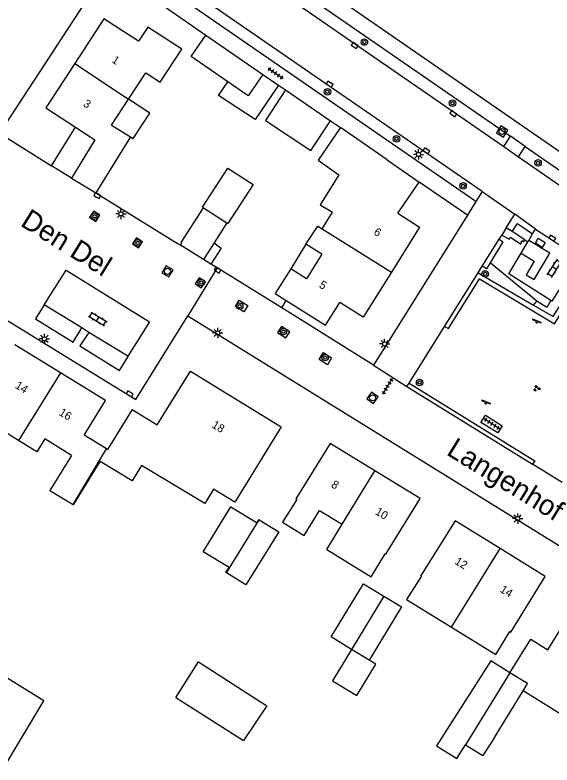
# Model space of a CAD drawing. Extents: x 136000 to 141014, y 402000 to 403500.
# Drawn here: x 138112.2 to 138178, y 402589.8 to 402681.7 of the extents above; entities that cross this region are included whole.
import ezdxf

# ---------------------------------------------------------------- set-up
doc = ezdxf.new("R2010")
doc.units = 0
for name, color, linetype in [('gg-afsc-erfafscheiding', 7, 'Continuous'), ('gg-afsc-muur', 7, 'Continuous'), ('gg-anno-huisnummerreeks BGT', 7, 'Continuous'), ('gg-anno-openbare ruimte label', 7, 'Continuous'), ('gg-bbg-bijgebouw', 7, 'Continuous'), ('gg-bbg-gedigitaliseerde bebouwing', 7, 'Continuous'), ('gg-bbg-gedigitaliseerde bijgebouw', 7, 'Continuous'), ('gg-bbg-hoofdgebouw', 7, 'Continuous'), ('gg-bbg-luifel en loopbrug', 7, 'Continuous'), ('gg-bbg-tussenscheiding', 7, 'Continuous'), ('gg-knt-verharding', 7, 'Continuous'), ('gg-knt-verharding nz', 7, 'Continuous'), ('gg-kwrk-gemaal', 7, 'Continuous'), ('gt-grn-groengrens', 7, 'Continuous'), ('gt-grn-weggrens', 7, 'Continuous'), ('gt-symb-boom', 7, 'Continuous'), ('gt-symb-groenvak', 7, 'Continuous'), ('gt-symb-klinker verharding', 7, 'Continuous'), ('gt-symb-kolk', 7, 'Continuous'), ('gt-symb-lichtmast', 7, 'Continuous'), ('gt-symb-rioolschacht', 7, 'Continuous'), ('gt-symb-speelvoorziening', 7, 'Continuous'), ('gt-symb-tegel verharding', 7, 'Continuous')]:
    doc.layers.add(name, color=color, linetype=linetype)

# ---------------------------------------------------------------- blocks, each defined once
blk = doc.blocks.new('gt0-KOLK')
at = {"layer": 'gt-symb-kolk'}
blk.add_lwpolyline([(0, 0), (0.375, 0), (0.375, 0.4), (-0.375, 0.4), (-0.375, 0), (0, 0)], dxfattribs=at)
blk = doc.blocks.new('gt0-TEG1')
at = {"layer": 'gt-symb-tegel verharding'}
for p, q in [((-1.125, 0), (1.125, 0)), ((-0.9, -0.25), (-0.9, 0.25)), ((-0.45, -0.25), (-0.45, 0.25)), ((0, -0.25), (0, 0.25)), ((0.45, -0.25), (0.45, 0.25)), ((0.9, -0.25), (0.9, 0.25))]:
    blk.add_line(p, q, dxfattribs=at)
blk = doc.blocks.new('gt0-BOOM')
at = {"layer": 'gt-symb-boom'}
for radius in [0.4, 0.2]:
    blk.add_circle((0, 0), radius, dxfattribs=at)
blk = doc.blocks.new('gt0-KL1')
at = {"layer": 'gt-symb-klinker verharding'}
for p, q in [((-1.15, 0.3), (1.15, 0.3)), ((-1, -0.3), (-1, 0.3)), ((-0.5, 0.3), (-0.5, 0.45)), ((0, -0.3), (0, 0.3)), ((0.5, 0.3), (0.5, 0.45)), ((1, -0.3), (1, 0.3)), ((-1.15, -0.3), (1.15, -0.3)), ((-0.5, -0.45), (-0.5, -0.3)), ((0.5, -0.45), (0.5, -0.3))]:
    blk.add_line(p, q, dxfattribs=at)
blk = doc.blocks.new('gt0-LMAST')
at = {"layer": 'gt-symb-lichtmast'}
for p, q in [((-0.182, 0.173), (-0.447, 0.438)), ((-0.005, 0.246), (-0.005, 0.621)), ((0.172, 0.173), (0.437, 0.438)), ((-0.255, -0.004), (-0.63, -0.004)), ((-0.182, -0.181), (-0.447, -0.446)), ((-0.005, -0.254), (-0.005, -0.629)), ((0.437, -0.446), (0.172, -0.181)), ((0.245, -0.004), (0.62, -0.004))]:
    blk.add_line(p, q, dxfattribs=at)
blk.add_circle((-0.005, -0.004), 0.25, dxfattribs=at)
blk = doc.blocks.new('gt0-RS')
at = {"layer": 'gt-symb-rioolschacht'}
blk.add_lwpolyline([(-0.5, -0.5), (0.5, -0.5), (0.5, 0.5), (-0.5, 0.5)], close=True, dxfattribs=at)
blk.add_circle((0, 0), 0.375, dxfattribs=at)
blk = doc.blocks.new('gt0-SV')
at = {"layer": 'gt-symb-speelvoorziening'}
for p, q in [((-0.477, 0.255), (-0.08, 0.096)), ((0.542, -0.076), (-0.449, 0.324)), ((0.125, 0.014), (0.515, -0.143))]:
    blk.add_line(p, q, dxfattribs=at)
for centre, radius, start, end in [((-0.466, 0.291), 0.0369, 63.6251, 252.66016), ((-0.002, -0.005), 0.128, 127.68665, 8.59861), ((0.531, -0.111), 0.0363, 243.50852, 72.54358)]:
    blk.add_arc(centre, radius, start, end, dxfattribs=at)
blk = doc.blocks.new('gt0-GRVAK')
at = {"layer": 'gt-symb-groenvak'}
for p, q in [((-0.11, 0.189), (-0.228, 0.24)), ((-0.182, 0.153), (0.088, 0.153)), ((-0.091, 0.211), (-0.156, 0.322)), ((-0.047, 0.214), (-0.047, 0.393)), ((-0.004, 0.211), (0.061, 0.322)), ((0.015, 0.189), (0.133, 0.24)), ((0.262, -0.052), (0.197, 0.059)), ((0.305, -0.049), (0.305, 0.13)), ((0.349, -0.052), (0.414, 0.059)), ((-0.245, -0.228), (-0.363, -0.177)), ((-0.318, -0.264), (-0.047, -0.264)), ((-0.226, -0.206), (-0.291, -0.095)), ((-0.183, -0.203), (-0.183, -0.024)), ((-0.139, -0.206), (-0.074, -0.095)), ((-0.12, -0.228), (-0.002, -0.177)), ((0.243, -0.074), (0.125, -0.023)), ((0.17, -0.11), (0.441, -0.11)), ((0.368, -0.074), (0.486, -0.023))]:
    blk.add_line(p, q, dxfattribs=at)

msp = doc.modelspace()

# ---------------------------------------------------------------- linework, layer by layer
at = {"layer": 'gg-afsc-erfafscheiding'}
for p, q in [((138122.13, 402659.91), (138132.204, 402653.679)), ((138136.992, 402650.71), (138136.229, 402651.183)), ((138144.894, 402645.817), (138136.992, 402650.71)), ((138144.894, 402645.817), (138145.45, 402646.717))]:
    msp.add_line(p, q, dxfattribs=at)
msp.add_lwpolyline([(138136.612, 402653.769), (138137.462, 402653.122), (138136.229, 402651.183)], dxfattribs=at)
at = {"layer": 'gg-afsc-muur'}
for p, q in [((138144.515, 402673.113), (138145.36, 402672.532)), ((138150.858, 402668.75), (138152.08, 402667.91)), ((138132.204, 402653.679), (138132.484, 402653.482))]:
    msp.add_line(p, q, dxfattribs=at)
at = {"layer": 'gg-bbg-bijgebouw'}
for p, q in [((138135.61, 402679.25), (138142.6, 402674.43)), ((138135.18, 402658.142), (138135.296, 402658.067)), ((138135.296, 402658.067), (138138.158, 402656.22)), ((138138.158, 402656.22), (138138.278, 402656.143)), ((138172.857, 402601.1), (138170.505, 402602.549))]:
    msp.add_line(p, q, dxfattribs=at)
for points in [[(138138.299, 402673.51), (138133.8, 402676.61), (138135.61, 402679.25)], [(138142.6, 402674.43), (138140.78, 402671.8), (138138.299, 402673.51)]]:
    msp.add_lwpolyline(points, dxfattribs=at)
at = {"layer": 'gg-bbg-gedigitaliseerde bebouwing'}
for p, q in [((138124.062, 402668.189), (138126.143, 402671.371)), ((138124.062, 402668.189), (138126.37, 402666.788)), ((138126.37, 402666.788), (138122.13, 402659.91)), ((138149.615, 402658.459), (138151.112, 402657.53)), ((138149.839, 402655.491), (138151.112, 402657.53)), ((138149.832, 402652.375), (138147.87, 402653.6)), ((138112.636, 402629.556), (138110.407, 402630.931)), ((138150.418, 402616.207), (138152.304, 402619.287)), ((138160.192, 402610.053), (138165.709, 402606.671)), ((138165.709, 402606.671), (138171.132, 402603.346))]:
    msp.add_line(p, q, dxfattribs=at)
for points in [[(138126.143, 402671.371), (138128.26, 402674.606), (138129.995, 402673.47), (138132.64, 402677.52)], [(138147.87, 402653.6), (138149.327, 402655.826), (138149.839, 402655.491)], [(138149.832, 402652.375), (138147.937, 402649.384), (138146.003, 402650.609)], [(138144.81, 402631.25), (138139.135, 402621.994), (138136.556, 402623.576), (138135.488, 402621.831), (138127.73, 402626.488), (138126.575, 402624.606), (138122.672, 402627)], [(138119.153, 402627.734), (138115.865, 402629.762), (138114.883, 402628.171), (138112.636, 402629.556)], [(138150.841, 402629.21), (138146.645, 402622.397), (138146.73, 402622.345), (138145.004, 402619.542), (138147.646, 402617.915), (138149.54, 402620.99), (138152.304, 402619.287)], [(138119.153, 402627.734), (138116.507, 402623.444), (138119.328, 402621.704)], [(138119.328, 402621.704), (138119.384, 402621.67), (138122.672, 402627)], [(138150.418, 402616.207), (138155.843, 402612.866), (138157.575, 402615.678), (138157.66, 402615.626), (138161.85, 402622.43)], [(138174.464, 402598.897), (138175.008, 402599.786), (138172.857, 402601.1)], [(138180.136, 402595.687), (138179.994, 402595.459), (138174.464, 402598.897)]]:
    msp.add_lwpolyline(points, dxfattribs=at)
at = {"layer": 'gg-bbg-gedigitaliseerde bijgebouw'}
for p, q in [((138155.591, 402602.65), (138153.447, 402603.957)), ((138170.956, 402593.155), (138174.464, 402598.897)), ((138131.938, 402598.078), (138140.195, 402592.78)), ((138170.956, 402593.155), (138169.539, 402590.94)), ((138167.419, 402592.25), (138169.539, 402590.94))]:
    msp.add_line(p, q, dxfattribs=at)
for points in [[(138135.18, 402658.142), (138138.281, 402662.949), (138141.379, 402660.95), (138138.278, 402656.143)], [(138138.13, 402613.321), (138138.062, 402613.363), (138138.439, 402613.977), (138135.28, 402615.917), (138138.669, 402621.435), (138141.873, 402619.468), (138142.115, 402619.861), (138142.143, 402619.844)], [(138142.143, 402619.844), (138144.527, 402618.379), (138140.519, 402611.854), (138138.13, 402613.321)], [(138153.447, 402603.957), (138150.948, 402605.48), (138154.921, 402611.998), (138157.423, 402610.473)], [(138157.423, 402610.473), (138159.564, 402609.168), (138155.591, 402602.65)], [(138092.655, 402587.691), (138105.149, 402579.982), (138115.759, 402597.654), (138103.478, 402605.232), (138092.655, 402587.691)], [(138131.938, 402598.078), (138134.721, 402602.416), (138143.083, 402597.05), (138140.195, 402592.78)], [(138170.505, 402602.549), (138163.854, 402592.157), (138166.341, 402590.566), (138167.419, 402592.25)]]:
    msp.add_lwpolyline(points, dxfattribs=at)
at = {"layer": 'gg-bbg-hoofdgebouw'}
for p, q in [((138157.82, 402663.94), (138152.08, 402667.91)), ((138157.82, 402663.94), (138161.756, 402661.22)), ((138119.15, 402661.719), (138122.13, 402659.91)), ((138159.104, 402657.401), (138161.756, 402661.22)), ((138117.782, 402637.864), (138112.21, 402641.3)), ((138123.32, 402634.45), (138117.782, 402637.864)), ((138156.316, 402625.838), (138150.841, 402629.21)), ((138161.85, 402622.43), (138156.316, 402625.838)), ((138171.651, 402616.308), (138166.14, 402619.72)), ((138177.17, 402612.89), (138171.651, 402616.308))]:
    msp.add_line(p, q, dxfattribs=at)
for points in [[(138132.64, 402677.52), (138128.48, 402680.22), (138127.35, 402678.48), (138123.12, 402681.23), (138119.555, 402675.78)], [(138119.555, 402675.78), (138115.99, 402670.33), (138119.621, 402667.958)], [(138119.621, 402667.958), (138121.99, 402666.41), (138119.15, 402661.719)], [(138152.08, 402667.91), (138149.362, 402663.905), (138151.878, 402662.106), (138149.615, 402658.459)], [(138159.104, 402657.401), (138161.78, 402655.72), (138158.335, 402650.2)], [(138146.003, 402650.609), (138144.08, 402647.574), (138145.45, 402646.717)], [(138158.335, 402650.2), (138154.89, 402644.68), (138152, 402646.489)], [(138145.45, 402646.717), (138150.259, 402643.708), (138152, 402646.489)], [(138126.56, 402633.35), (138129.62, 402631.47), (138133.71, 402638.06), (138144.81, 402631.25)], [(138123.416, 402628.535), (138120.676, 402630.211), (138123.32, 402634.45)], [(138126.56, 402633.35), (138123.553, 402628.451), (138123.416, 402628.535)], [(138166.14, 402619.72), (138161.908, 402612.931), (138161.964, 402612.896), (138160.192, 402610.053)], [(138171.132, 402603.346), (138172.863, 402606.141), (138172.966, 402606.077), (138177.17, 402612.89)], [(138172.857, 402601.1), (138175.408, 402605.201), (138177.486, 402603.895), (138181.44, 402610.23)]]:
    msp.add_lwpolyline(points, dxfattribs=at)
at = {"layer": 'gg-bbg-luifel en loopbrug'}
for p, q in [((138142.6, 402674.43), (138144.515, 402673.113)), ((138145.36, 402672.532), (138150.858, 402668.75)), ((138116.702, 402663.231), (138119.621, 402667.958)), ((138119.15, 402661.719), (138116.702, 402663.231)), ((138138.158, 402656.22), (138136.612, 402653.769)), ((138135.295, 402651.756), (138132.484, 402653.482)), ((138136.612, 402653.769), (138135.295, 402651.756)), ((138147.87, 402653.6), (138146.003, 402650.609))]:
    msp.add_line(p, q, dxfattribs=at)
for points in [[(138144.515, 402673.113), (138141.63, 402668.91), (138137.157, 402671.853), (138138.299, 402673.51)], [(138145.36, 402672.532), (138142.891, 402668.757), (138148.474, 402665.105), (138150.858, 402668.75)], [(138126.37, 402666.788), (138126.703, 402666.586), (138128.745, 402669.669), (138126.143, 402671.371)], [(138132.484, 402653.482), (138132.67, 402653.766), (138132.569, 402653.831), (138135.296, 402658.067)], [(138153.447, 402603.957), (138151.103, 402600.116), (138154.091, 402598.293), (138156.435, 402602.135), (138155.591, 402602.65)]]:
    msp.add_lwpolyline(points, dxfattribs=at)
at = {"layer": 'gg-bbg-tussenscheiding'}
for p, q in [((138119.555, 402675.78), (138126.143, 402671.371)), ((138149.839, 402655.491), (138158.335, 402650.2)), ((138117.782, 402637.864), (138112.636, 402629.556)), ((138119.328, 402621.704), (138123.416, 402628.535)), ((138152.304, 402619.287), (138156.316, 402625.838)), ((138138.13, 402613.321), (138142.143, 402619.844)), ((138165.709, 402606.671), (138171.651, 402616.308)), ((138157.423, 402610.473), (138153.447, 402603.957)), ((138172.857, 402601.1), (138167.419, 402592.25))]:
    msp.add_line(p, q, dxfattribs=at)
at = {"layer": 'gg-knt-verharding'}
for p, q in [((138189.26, 402657.8), (138103.65, 402717.02)), ((138169.455, 402660.08), (138125.47, 402690.41)), ((138136.312, 402690.329), (138172.112, 402665.581)), ((138168.686, 402658.849), (138124.675, 402689.196)), ((138123.609, 402687.568), (138135.61, 402679.25)), ((138172.112, 402665.581), (138172.911, 402666.857)), ((138172.112, 402665.581), (138173.924, 402664.329)), ((138173.924, 402664.329), (138174.722, 402665.604)), ((138167.643, 402657.179), (138161.756, 402661.22)), ((138169.455, 402660.08), (138168.686, 402658.849)), ((138169.455, 402660.08), (138173.455, 402657.3)), ((138168.686, 402658.849), (138167.643, 402657.179)), ((138167.643, 402657.179), (138156.158, 402638.784)), ((138172.412, 402655.633), (138173.455, 402657.3)), ((138175.971, 402655.44), (138173.455, 402657.3)), ((138172.412, 402655.633), (138171.848, 402654.731)), ((138173.125, 402655.188), (138172.412, 402655.633)), ((138175.629, 402654.868), (138175.971, 402655.44)), ((138171.546, 402654.248), (138171.848, 402654.731)), ((138174.668, 402654.151), (138173.125, 402655.188)), ((138175.156, 402654.075), (138175.629, 402654.868)), ((138169.457, 402650.908), (138171.546, 402654.248)), ((138174.668, 402654.151), (138175.061, 402653.916)), ((138136.229, 402651.183), (138135.295, 402651.756)), ((138136.992, 402650.71), (138133.375, 402644.823)), ((138168.952, 402650.101), (138169.457, 402650.908)), ((138164.846, 402643.538), (138168.952, 402650.101)), ((138120.4, 402643.35), (138115.81, 402646.19)), ((138156.158, 402638.784), (138144.894, 402645.817)), ((138133.375, 402644.823), (138196.87, 402605.56)), ((138160.503, 402636.597), (138164.846, 402643.538)), ((138126.057, 402639.874), (138121.25, 402642.81)), ((138160.238, 402636.173), (138160.503, 402636.597)), ((138160.238, 402636.173), (138175.641, 402626.658)), ((138179.275, 402624.413), (138175.641, 402626.658))]:
    msp.add_line(p, q, dxfattribs=at)
for points in [[(138136.312, 402690.329), (138137.167, 402691.566), (138172.911, 402666.857)], [(138123.609, 402687.568), (138110.281, 402667.21), (138116.702, 402663.231)], [(138174.722, 402665.604), (138186.207, 402657.665), (138185.421, 402656.679)], [(138173.924, 402664.329), (138183.44, 402657.75), (138184.397, 402657.152), (138185.421, 402656.679)], [(138122.626, 402657.165), (138121.866, 402657.667), (138121.362, 402656.909), (138122.119, 402656.405), (138122.626, 402657.165)], [(138093.88, 402654.98), (138127.04, 402634.591), (138133.375, 402644.823)], [(138127.859, 402653.904), (138127.107, 402654.404), (138126.608, 402653.643), (138127.37, 402653.154), (138127.859, 402653.904)], [(138171.848, 402654.731), (138172.785, 402654.236), (138172.928, 402654.469), (138174.173, 402653.631), (138174.318, 402654.054), (138174.529, 402653.919), (138174.668, 402654.151)], [(138177.871, 402646.731), (138172.714, 402649.969), (138174.224, 402652.52)], [(138180.764, 402650.963), (138177.994, 402646.654), (138177.871, 402646.731)], [(138135.539, 402649.019), (138134.783, 402649.502), (138134.292, 402648.74), (138135.026, 402648.252), (138135.539, 402649.019)], [(138115.81, 402646.19), (138114.75, 402644.45), (138119.36, 402641.62), (138120.4, 402643.35)], [(138139.227, 402645.975), (138139.696, 402646.738), (138140.739, 402646.092), (138140.27, 402645.329), (138139.227, 402645.975)], [(138145.878, 402642.89), (138144.877, 402643.534), (138144.389, 402642.798), (138145.415, 402642.135), (138145.878, 402642.89)], [(138121.25, 402642.81), (138120.17, 402641.14), (138125.04, 402638.12), (138126.08, 402639.86), (138126.057, 402639.874)], [(138150.505, 402638.83), (138149.494, 402639.466), (138150.027, 402640.327), (138151.015, 402639.701), (138150.505, 402638.83)], [(138169.309, 402631.773), (138169.845, 402632.65), (138171.911, 402631.349), (138171.371, 402630.479), (138169.309, 402631.773)]]:
    msp.add_lwpolyline(points, dxfattribs=at)
at = {"layer": 'gg-knt-verharding nz'}
msp.add_line((138121.25, 402642.81), (138120.4, 402643.35), dxfattribs=at)
for points in [[(138175.971, 402655.44), (138177.937, 402654.186), (138179.901, 402652.888), (138181.279, 402651.763)], [(138115.81, 402646.19), (138118.472, 402650.45), (138128.71, 402644.101), (138126.057, 402639.874)]]:
    msp.add_lwpolyline(points, dxfattribs=at)
at = {"layer": 'gg-kwrk-gemaal'}
for p, q in [((138174.224, 402652.52), (138175.061, 402653.916)), ((138175.061, 402653.916), (138175.156, 402654.075))]:
    msp.add_line(p, q, dxfattribs=at)
for points in [[(138174.224, 402652.52), (138175.833, 402651.555), (138174.838, 402649.87), (138175.819, 402649.282), (138177.762, 402652.506), (138175.156, 402654.075)], [(138175.972, 402653.735), (138176.315, 402654.335), (138177.187, 402653.819), (138176.82, 402653.211), (138175.972, 402653.735)]]:
    msp.add_lwpolyline(points, dxfattribs=at)
at = {"layer": 'gt-grn-groengrens'}
for p, q in [((138176.138, 402646.625), (138170.416, 402651.332)), ((138168.952, 402650.101), (138175.741, 402646.16)), ((138175.741, 402646.16), (138176.138, 402646.625))]:
    msp.add_line(p, q, dxfattribs=at)
for points in [[(138173.125, 402655.188), (138173.777, 402656.156), (138175.629, 402654.868)], [(138171.546, 402654.248), (138171.98, 402653.895), (138170.416, 402651.332)], [(138170.416, 402651.332), (138169.967, 402650.596), (138169.457, 402650.908)], [(138175.741, 402646.16), (138178.156, 402644.758), (138181.618, 402650.251), (138180.764, 402650.963)], [(138164.846, 402643.538), (138165.346, 402643.273), (138169.121, 402649.379), (138178.332, 402643.871), (138181.089, 402648.344)], [(138177.871, 402646.731), (138177.39, 402645.869), (138176.138, 402646.625)], [(138160.503, 402636.597), (138175.904, 402627.084), (138175.641, 402626.658)]]:
    msp.add_lwpolyline(points, dxfattribs=at)
at = {"layer": 'gt-grn-weggrens'}
for p, q in [((138174.722, 402665.604), (138172.911, 402666.857)), ((138156.158, 402638.784), (138160.238, 402636.173))]:
    msp.add_line(p, q, dxfattribs=at)

# ---------------------------------------------------------------- block references
at = {"layer": 'gt-symb-boom'}
for p in [(138155.02, 402678.388), (138150.503, 402672.295), (138165.822, 402670.898), (138158.96, 402666.532), (138176.303, 402663.585), (138167.115, 402660.757), (138121.967, 402657.046), (138127.237, 402653.775), (138169.83, 402649.971), (138135.034, 402648.919), (138139.748, 402646.013), (138145.1, 402642.9), (138150.23, 402639.713), (138161.791, 402636.674)]:
    msp.add_blockref('gt0-BOOM', p, dxfattribs=at)
at = {"layer": 'gt-symb-groenvak'}
msp.add_blockref('gt0-GRVAK', (138176.127, 402635.942), dxfattribs=at)
at = {"layer": 'gt-symb-klinker verharding'}
for p, rotation in [((138178.302, 402650.669), 57.53320054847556), ((138122.364, 402644.449), -30.924459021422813)]:
    msp.add_blockref('gt0-KL1', p, dxfattribs=dict(at, rotation=rotation))
at = {"layer": 'gt-symb-kolk'}
for p, rotation in [((138153.957, 402678.126), 145.38819363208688), ((138150.875, 402673.39), 145.38819363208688), ((138166.035, 402669.774), 145.38819363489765), ((138162.723, 402665.215), 145.38819363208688), ((138122.192, 402659.4), -31.671318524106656), ((138177.937, 402654.186), -32.54175355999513), ((138137.136, 402650.62), 148.2498030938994), ((138126.17, 402635.126), -31.671318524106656)]:
    msp.add_blockref('gt0-KOLK', p, dxfattribs=dict(at, rotation=rotation))
at = {"layer": 'gt-symb-lichtmast'}
for p in [(138161.658, 402664.623), (138125.205, 402657.328), (138137.06, 402642.739), (138115.827, 402642.01), (138157.509, 402641.39), (138173.811, 402619.993)]:
    msp.add_blockref('gt0-LMAST', p, dxfattribs=at)
at = {"layer": 'gt-symb-rioolschacht'}
for p, rotation in [((138171.895, 402667.429), 147.78810263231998), ((138130.9, 402650.292), -30.668926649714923), ((138156.032, 402634.786), 144.3557998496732)]:
    msp.add_blockref('gt0-RS', p, dxfattribs=dict(at, rotation=rotation))
at = {"layer": 'gt-symb-speelvoorziening'}
for p in [(138176.13, 402644.109), (138169.912, 402634.181)]:
    msp.add_blockref('gt0-SV', p, dxfattribs=at)
at = {"layer": 'gt-symb-tegel verharding'}
for p, rotation in [((138144.15, 402674.562), -34.658936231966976), ((138157.878, 402636.186), 59.20328608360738), ((138170.625, 402631.596), 147.04099012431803)]:
    msp.add_blockref('gt0-TEG1', p, dxfattribs=dict(at, rotation=rotation))

# ---------------------------------------------------------------- texts
at = {"layer": 'gg-anno-huisnummerreeks BGT'}
for s, rotation, p in [('1', 326.8, (138123.995, 402675.971)), ('3', 326.8, (138120.489, 402670.61)), ('6', 328, (138156.075, 402654.867)), ('5', 328, (138149.382, 402648.385)), ('14', 328.3, (138112.143, 402636.054)), ('16', 328.3, (138117.513, 402632.743)), ('18', 328.5, (138136.245, 402631.226)), ('8', 328.4, (138150.869, 402623.908)), ('10', 328.4, (138156.263, 402620.585)), ('12', 328.2, (138166.009, 402614.509)), ('14', 328.2, (138171.551, 402611.077))]:
    msp.add_text(s, height=1, rotation=rotation, dxfattribs=at).set_placement(p)
at = {"layer": 'gg-anno-openbare ruimte label'}
for s, rotation, p in [('Den Del', 328.2, (138112.759, 402655.942)), ('Langenhof', 328.3, (138164.956, 402627.894))]:
    msp.add_text(s, height=2.5, rotation=rotation, dxfattribs=at).set_placement(p)

doc.saveas('drawing.dxf')
